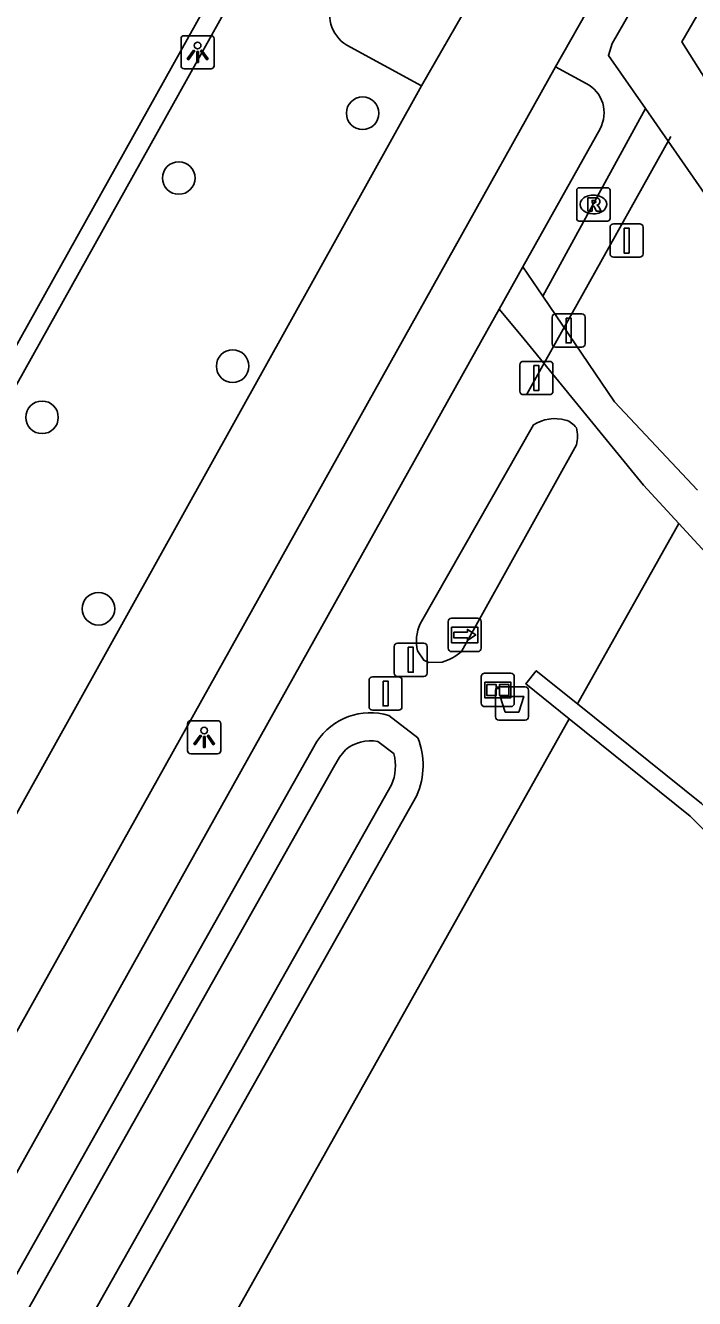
# Model space of a CAD drawing. Extents: x 162186 to 163152, y 385513 to 386513.
# Drawn here: x 162776.34 to 162796.43, y 385892.33 to 385930.55 of the extents above; entities that cross this region are included whole.
import ezdxf

# ---------------------------------------------------------------- set-up
doc = ezdxf.new("R2010")
doc.units = 0
for name, color, linetype in [('IMGEO_Afsluitpaal', 7, 'Continuous'), ('IMGEO_Afvalbak', 7, 'Continuous'), ('IMGEO_Boom', 7, 'Continuous'), ('IMGEO_Duiker', 7, 'Continuous'), ('IMGEO_Fietspad_gesloten', 7, 'Continuous'), ('IMGEO_Grasland_overig', 7, 'Continuous'), ('IMGEO_Greppel_droge_sloot', 7, 'Continuous'), ('IMGEO_Groenvoorziening', 7, 'Continuous'), ('IMGEO_Haag', 7, 'Continuous'), ('IMGEO_Informatiebord', 7, 'Continuous'), ('IMGEO_Lichtpunt', 7, 'Continuous'), ('IMGEO_Rijbaan_lokaal_gesloten', 7, 'Continuous'), ('IMGEO_Rioolput', 7, 'Continuous'), ('IMGEO_Voetpad_open', 7, 'Continuous'), ('IMGEO_Waterloop', 7, 'Continuous'), ('IMGEO_Wegwijzer', 7, 'Continuous')]:
    doc.layers.add(name, color=color, linetype=linetype)

msp = doc.modelspace()

# ---------------------------------------------------------------- linework, layer by layer
at = {"layer": 'IMGEO_Afsluitpaal'}
for p, q in [((162793.894, 385923.693), (162793.894, 385924.493)), ((162793.894, 385924.493), (162793.894, 385923.693)), ((162793.994, 385924.593), (162794.784, 385924.593)), ((162794.784, 385924.593), (162793.994, 385924.593)), ((162794.884, 385924.493), (162794.884, 385923.693)), ((162794.884, 385923.693), (162794.884, 385924.493)), ((162794.784, 385923.593), (162793.994, 385923.593)), ((162793.994, 385923.593), (162794.784, 385923.593)), ((162792.156, 385920.994), (162792.156, 385921.794)), ((162792.156, 385921.794), (162792.156, 385920.994)), ((162792.256, 385921.894), (162793.046, 385921.894)), ((162793.046, 385921.894), (162792.256, 385921.894)), ((162793.146, 385921.794), (162793.146, 385920.994)), ((162793.146, 385920.994), (162793.146, 385921.794)), ((162793.046, 385920.894), (162792.256, 385920.894)), ((162792.256, 385920.894), (162793.046, 385920.894)), ((162791.19, 385919.568), (162791.19, 385920.368)), ((162791.19, 385920.368), (162791.19, 385919.568)), ((162791.29, 385920.468), (162792.08, 385920.468)), ((162792.08, 385920.468), (162791.29, 385920.468)), ((162792.18, 385920.368), (162792.18, 385919.568)), ((162792.18, 385919.568), (162792.18, 385920.368)), ((162792.08, 385919.468), (162791.29, 385919.468)), ((162791.29, 385919.468), (162792.08, 385919.468)), ((162787.413, 385911.11), (162787.413, 385911.91)), ((162787.413, 385911.91), (162787.413, 385911.11)), ((162787.513, 385912.01), (162788.303, 385912.01)), ((162788.303, 385912.01), (162787.513, 385912.01)), ((162788.403, 385911.91), (162788.403, 385911.11)), ((162788.403, 385911.11), (162788.403, 385911.91)), ((162788.303, 385911.01), (162787.513, 385911.01)), ((162787.513, 385911.01), (162788.303, 385911.01)), ((162786.657, 385910.097), (162786.657, 385910.897)), ((162786.657, 385910.897), (162786.657, 385910.097)), ((162786.757, 385910.997), (162787.547, 385910.997)), ((162787.547, 385910.997), (162786.757, 385910.997)), ((162787.647, 385910.897), (162787.647, 385910.097)), ((162787.647, 385910.097), (162787.647, 385910.897)), ((162787.547, 385909.997), (162786.757, 385909.997)), ((162786.757, 385909.997), (162787.547, 385909.997))]:
    msp.add_line(p, q, dxfattribs=at)
for points in [[(162794.314, 385924.468), (162794.464, 385924.468), (162794.464, 385923.718), (162794.314, 385923.718), (162794.314, 385924.468)], [(162792.576, 385921.769), (162792.726, 385921.769), (162792.726, 385921.019), (162792.576, 385921.019), (162792.576, 385921.769)], [(162791.61, 385920.343), (162791.76, 385920.343), (162791.76, 385919.593), (162791.61, 385919.593), (162791.61, 385920.343)], [(162787.833, 385911.885), (162787.983, 385911.885), (162787.983, 385911.135), (162787.833, 385911.135), (162787.833, 385911.885)], [(162787.077, 385910.872), (162787.227, 385910.872), (162787.227, 385910.122), (162787.077, 385910.122), (162787.077, 385910.872)]]:
    msp.add_lwpolyline(points, dxfattribs=at)
for centre, start, end in [((162793.994, 385924.493), 90, 180), ((162793.994, 385924.493), 90, 180), ((162794.784, 385924.493), 0, 90), ((162794.784, 385924.493), 360, 90), ((162793.994, 385923.693), 180, 270), ((162793.994, 385923.693), 180, 270), ((162794.784, 385923.693), 270, 0), ((162794.784, 385923.693), 270, 0), ((162792.256, 385921.794), 90, 180), ((162792.256, 385921.794), 90, 180), ((162793.046, 385921.794), 0, 90), ((162793.046, 385921.794), 360, 90), ((162792.256, 385920.994), 180, 270), ((162792.256, 385920.994), 180, 270), ((162793.046, 385920.994), 270, 0), ((162793.046, 385920.994), 270, 0), ((162791.29, 385920.368), 90, 180), ((162791.29, 385920.368), 90, 180), ((162792.08, 385920.368), 0, 90), ((162792.08, 385920.368), 360, 90), ((162791.29, 385919.568), 180, 270), ((162791.29, 385919.568), 180, 270), ((162792.08, 385919.568), 270, 0), ((162792.08, 385919.568), 270, 0), ((162787.513, 385911.91), 90, 180), ((162787.513, 385911.91), 90, 180), ((162788.303, 385911.91), 0, 90), ((162788.303, 385911.91), 360, 90), ((162787.513, 385911.11), 180, 270), ((162787.513, 385911.11), 180, 270), ((162788.303, 385911.11), 270, 0), ((162788.303, 385911.11), 270, 0), ((162786.757, 385910.897), 90, 180), ((162786.757, 385910.897), 90, 180), ((162787.547, 385910.897), 0, 90), ((162787.547, 385910.897), 360, 90), ((162786.757, 385910.097), 180, 270), ((162786.757, 385910.097), 180, 270), ((162787.547, 385910.097), 270, 0), ((162787.547, 385910.097), 270, 0)]:
    msp.add_arc(centre, 0.1, start, end, dxfattribs=at)
at = {"layer": 'IMGEO_Afvalbak'}
for p, q in [((162790.554, 385910.697), (162791.344, 385910.697)), ((162791.344, 385910.697), (162790.554, 385910.697)), ((162790.454, 385909.797), (162790.454, 385910.597)), ((162790.454, 385910.597), (162790.454, 385909.797)), ((162791.444, 385910.597), (162791.444, 385909.797)), ((162791.444, 385909.797), (162791.444, 385910.597)), ((162791.344, 385909.697), (162790.554, 385909.697)), ((162790.554, 385909.697), (162791.344, 385909.697))]:
    msp.add_line(p, q, dxfattribs=at)
msp.add_lwpolyline([(162790.597, 385910.411), (162791.301, 385910.411), (162791.152, 385909.941), (162790.746, 385909.941), (162790.597, 385910.411)], dxfattribs=at)
for centre, start, end in [((162790.554, 385910.597), 90, 180), ((162790.554, 385910.597), 90, 180), ((162791.344, 385910.597), 0, 90), ((162791.344, 385910.597), 360, 90), ((162790.554, 385909.797), 180, 270), ((162790.554, 385909.797), 180, 270), ((162791.344, 385909.797), 270, 0), ((162791.344, 385909.797), 270, 0)]:
    msp.add_arc(centre, 0.1, start, end, dxfattribs=at)
at = {"layer": 'IMGEO_Boom'}
for centre in [(162786.465, 385927.916), (162780.944, 385925.971), (162782.562, 385920.323), (162776.839, 385918.787), (162778.533, 385913.041)]:
    msp.add_circle(centre, 0.489, dxfattribs=at)
at = {"layer": 'IMGEO_Duiker'}
msp.add_lwpolyline([(162795.715, 385927.22), (162793.047, 385922.437), (162791.827, 385920.25), (162791.389, 385919.466)], dxfattribs=at)
at = {"layer": 'IMGEO_Fietspad_gesloten'}
for points in [[(162792.26, 385929.313), (162793.432, 385931.382), (162793.24, 385931.472), (162797.351, 385938.722)], [(162789.455, 385930.858), (162788.232, 385928.737)], [(162733.132, 385823.472), (162733.264, 385823.709), (162792.26, 385929.313)], [(162788.232, 385928.737), (162771.467, 385898.628), (162770.754, 385897.494)]]:
    msp.add_lwpolyline(points, dxfattribs=at)
at = {"layer": 'IMGEO_Grasland_overig'}
for points in [[(162791.871, 385922.427), (162791.277, 385923.307)], [(162796.518, 385916.596), (162794.032, 385919.251), (162791.871, 385922.427)], [(162790.568, 385922.038), (162791.221, 385921.241), (162794.901, 385916.748), (162795.958, 385915.599)], [(162795.958, 385915.599), (162798.041, 385913.334), (162801.901, 385908.607), (162820.438, 385889.817), (162843.237, 385838.363), (162845.788, 385830.108), (162832.945, 385833.299), (162823.321, 385834.587), (162811.485, 385831.597), (162795.1, 385830.453), (162780.027, 385832.362), (162753.563, 385836.637), (162751.696, 385836.813)]]:
    msp.add_lwpolyline(points, dxfattribs=at)
at = {"layer": 'IMGEO_Greppel_droge_sloot'}
for points in [[(162798.412, 385937.754), (162793.953, 385930.01), (162793.845, 385929.652), (162794.957, 385928.054)], [(162799.788, 385936.534), (162796.054, 385930.055), (162799, 385925.391)], [(162794.957, 385928.054), (162795.636, 385927.078), (162797.478, 385924.43)], [(162788.193, 385912.59), (162791.598, 385918.558)], [(162792.882, 385917.96), (162789.435, 385911.756)], [(162788.857, 385911.435), (162788.448, 385911.429), (162788.3, 385911.499), (162788.108, 385911.778)]]:
    msp.add_lwpolyline(points, dxfattribs=at)
for centre, radius, start, end in [((162792.239, 385917.577), 1.172, 74.2241, 123.1875), ((162792.384, 385918.119), 0.611, 35.3741, 73.4168), ((162792.012, 385918.217), 0.907, 343.5786, 16.4214), ((162789.431, 385912.05), 1.351, 156.4315, 191.6166), ((162788.273, 385913.168), 1.829, 288.6304, 309.4619)]:
    msp.add_arc(centre, radius, start, end, dxfattribs=at)
at = {"layer": 'IMGEO_Groenvoorziening'}
for points in [[(162791.871, 385922.427), (162794.957, 385928.054)], [(162792.915, 385910.182), (162795.958, 385915.599)], [(162752.383, 385838.035), (162792.667, 385909.74)], [(162788.119, 385909.169), (162787.251, 385909.839)], [(162785.089, 385909.052), (162751.168, 385848.896), (162746.358, 385840.366)], [(162749.506, 385839.09), (162788.093, 385907.438)]]:
    msp.add_lwpolyline(points, dxfattribs=at)
for centre, radius, start, end in [((162786.702, 385907.983), 1.936, 73.5369, 146.4677), ((162786.027, 385908.335), 2.252, 336.5324, 21.7466)]:
    msp.add_arc(centre, radius, start, end, dxfattribs=at)
at = {"layer": 'IMGEO_Haag'}
for points in [[(162792.667, 385909.74), (162791.362, 385910.789), (162791.676, 385911.179), (162792.915, 385910.182)], [(162752.119, 385837.566), (162770.259, 385835.156), (162793.694, 385831.309), (162805.445, 385831.585), (162823.408, 385835.161), (162832.179, 385834.803), (162844.102, 385832.177), (162837.46, 385849.437), (162823.805, 385878.839), (162816.235, 385889.689), (162804.503, 385899.317), (162796.635, 385907.191), (162792.915, 385910.182)], [(162792.667, 385909.74), (162796.301, 385906.819), (162804.167, 385898.947), (162815.865, 385889.347), (162823.369, 385878.589), (162837, 385849.241), (162843.302, 385832.865), (162832.243, 385835.301), (162823.368, 385835.663), (162805.389, 385832.083), (162793.728, 385831.809), (162770.333, 385835.65), (162752.383, 385838.035)]]:
    msp.add_lwpolyline(points, dxfattribs=at)
at = {"layer": 'IMGEO_Informatiebord'}
for p, q in [((162790.029, 385910.203), (162790.029, 385911.003)), ((162790.029, 385911.003), (162790.029, 385910.203)), ((162790.129, 385911.103), (162790.919, 385911.103)), ((162790.919, 385911.103), (162790.129, 385911.103)), ((162791.019, 385911.003), (162791.019, 385910.203)), ((162791.019, 385910.203), (162791.019, 385911.003)), ((162790.919, 385910.103), (162790.129, 385910.103)), ((162790.129, 385910.103), (162790.919, 385910.103))]:
    msp.add_line(p, q, dxfattribs=at)
for points in [[(162790.13, 385910.835), (162790.918, 385910.835), (162790.918, 385910.371), (162790.13, 385910.371), (162790.13, 385910.835)], [(162790.195, 385910.77), (162790.195, 385910.436), (162790.47, 385910.436), (162790.471, 385910.649), (162790.575, 385910.65), (162790.576, 385910.436), (162790.853, 385910.436), (162790.853, 385910.77), (162790.577, 385910.77), (162790.577, 385910.69), (162790.471, 385910.69), (162790.471, 385910.77), (162790.195, 385910.77)]]:
    msp.add_lwpolyline(points, dxfattribs=at)
for centre, start, end in [((162790.129, 385911.003), 90, 180), ((162790.129, 385911.003), 90, 180), ((162790.919, 385911.003), 0, 90), ((162790.919, 385911.003), 360, 90), ((162790.129, 385910.203), 180, 270), ((162790.129, 385910.203), 180, 270), ((162790.919, 385910.203), 270, 0), ((162790.919, 385910.203), 270, 0)]:
    msp.add_arc(centre, 0.1, start, end, dxfattribs=at)
at = {"layer": 'IMGEO_Lichtpunt'}
for p, q in [((162781.012, 385930.148), (162781.012, 385929.341)), ((162781.012, 385930.148), (162781.012, 385929.341)), ((162781.914, 385930.243), (162781.106, 385930.243)), ((162781.914, 385930.243), (162781.106, 385930.243)), ((162782.008, 385929.341), (162782.008, 385930.148)), ((162782.008, 385929.341), (162782.008, 385930.148)), ((162781.106, 385929.247), (162781.914, 385929.247)), ((162781.106, 385929.247), (162781.914, 385929.247)), ((162781.209, 385909.586), (162781.209, 385908.779)), ((162781.209, 385909.586), (162781.209, 385908.779)), ((162782.111, 385909.681), (162781.303, 385909.681)), ((162782.111, 385909.681), (162781.303, 385909.681)), ((162782.205, 385908.779), (162782.205, 385909.586)), ((162782.205, 385908.779), (162782.205, 385909.586)), ((162781.303, 385908.685), (162782.111, 385908.685)), ((162781.303, 385908.685), (162782.111, 385908.685))]:
    msp.add_line(p, q, dxfattribs=at)
for points in [[(162781.386, 385929.812), (162781.425, 385929.784), (162781.237, 385929.522), (162781.199, 385929.549), (162781.386, 385929.812)], [(162781.488, 385929.764), (162781.535, 385929.764), (162781.535, 385929.442), (162781.488, 385929.442), (162781.488, 385929.764)], [(162781.598, 385929.784), (162781.636, 385929.811), (162781.823, 385929.549), (162781.784, 385929.521), (162781.598, 385929.784)], [(162781.583, 385909.25), (162781.622, 385909.222), (162781.434, 385908.96), (162781.396, 385908.987), (162781.583, 385909.25)], [(162781.685, 385909.202), (162781.732, 385909.202), (162781.732, 385908.88), (162781.685, 385908.88), (162781.685, 385909.202)], [(162781.795, 385909.222), (162781.833, 385909.249), (162782.02, 385908.987), (162781.981, 385908.959), (162781.795, 385909.222)]]:
    msp.add_lwpolyline(points, dxfattribs=at)
for centre in [(162781.511, 385929.946), (162781.708, 385909.384)]:
    msp.add_circle(centre, 0.0994, dxfattribs=at)
for centre, start, end in [((162781.106, 385930.148), 90, 180), ((162781.106, 385930.148), 90, 180), ((162781.914, 385930.148), 0, 90), ((162781.914, 385930.148), 0, 90), ((162781.106, 385929.341), 180, 270), ((162781.106, 385929.341), 180, 270), ((162781.914, 385929.341), 270, 0), ((162781.914, 385929.341), 270, 360), ((162781.303, 385909.586), 90, 180), ((162781.303, 385909.586), 90, 180), ((162782.111, 385909.586), 0, 90), ((162782.111, 385909.586), 0, 90), ((162781.303, 385908.779), 180, 270), ((162781.303, 385908.779), 180, 270), ((162782.111, 385908.779), 270, 0), ((162782.111, 385908.779), 270, 360)]:
    msp.add_arc(centre, 0.0946, start, end, dxfattribs=at)
at = {"layer": 'IMGEO_Rijbaan_lokaal_gesloten'}
msp.add_lwpolyline([(162764.82, 385900.836), (162774.27, 385917.746), (162791.04, 385947.784)], dxfattribs=at)
at = {"layer": 'IMGEO_Rioolput'}
for p, q in [((162792.893, 385924.752), (162792.893, 385925.604)), ((162792.968, 385925.678), (162793.82, 385925.678)), ((162793.894, 385925.604), (162793.894, 385924.752)), ((162793.381, 385925.458), (162793.406, 385925.458)), ((162793.404, 385924.898), (162793.379, 385924.898)), ((162793.82, 385924.678), (162792.968, 385924.678))]:
    msp.add_line(p, q, dxfattribs=at)
for points in [[(162792.893, 385924.752), (162792.893, 385925.604)], [(162792.968, 385925.678), (162793.82, 385925.678)], [(162793.894, 385925.604), (162793.894, 385924.752)], [(162793.482, 385925.376), (162793.23, 385925.378), (162793.23, 385924.978)], [(162793.408, 385925.297), (162793.354, 385925.297), (162793.354, 385925.216)], [(162793.354, 385925.216), (162793.406, 385925.216)], [(162793.23, 385924.978), (162793.354, 385924.978), (162793.354, 385925.14), (162793.365, 385925.14)], [(162793.412, 385925.111), (162793.483, 385924.978), (162793.623, 385924.978), (162793.558, 385925.104)], [(162793.82, 385924.678), (162792.968, 385924.678)]]:
    msp.add_lwpolyline(points, dxfattribs=at)
for centre, radius, start, end in [((162792.97, 385925.602), 0.0765, 91.552, 178.448), ((162792.97, 385925.602), 0.0765, 91.552, 178.448), ((162793.818, 385925.602), 0.0765, 1.552, 88.448), ((162793.818, 385925.602), 0.0765, 1.552, 88.448), ((162793.39, 385925.405), 0.19, 274.7715, 282.9687), ((162793.414, 385925.201), 0.0964, 77.0061, 93.1865), ((162793.428, 385925.258), 0.0378, 276.6634, 79.6772), ((162793.481, 385925.266), 0.109, 350.3612, 89.416), ((162793.479, 385925.266), 0.112, 277.5842, 350.9817), ((162793.463, 385925.051), 0.108, 29.5134, 73.7905), ((162793.364, 385925.087), 0.0533, 26.0293, 88.6989), ((162792.97, 385924.754), 0.0765, 181.552, 268.448), ((162792.97, 385924.754), 0.0765, 181.552, 268.448), ((162793.818, 385924.754), 0.0765, 271.552, 358.448), ((162793.818, 385924.754), 0.0765, 271.552, 358.448)]:
    msp.add_arc(centre, radius, start, end, dxfattribs=at)
for centre, major_axis, ratio, start_param, end_param in [((162793.38, 385925.178), (-0.387, 0.002), 0.722429, 4.712389, 7.853982), ((162793.405, 385925.178), (-0.39, 0.002), 0.717154, 1.570796, 4.712389)]:
    msp.add_ellipse(centre, major_axis=major_axis, ratio=ratio, start_param=start_param, end_param=end_param, dxfattribs=at)
at = {"layer": 'IMGEO_Voetpad_open'}
for points in [[(162764.894, 385899.765), (162791.489, 385947.382), (162791.489, 385947.382)], [(162785.994, 385929.959), (162788.232, 385928.737)], [(162792.26, 385929.313), (162793.178, 385928.805)], [(162793.594, 385927.452), (162791.277, 385923.307)], [(162791.277, 385923.307), (162790.568, 385922.038)], [(162790.568, 385922.038), (162790.056, 385921.12), (162743.378, 385837.598)]]:
    msp.add_lwpolyline(points, dxfattribs=at)
for centre, radius, start, end in [((162786.531, 385930.865), 1.053, 150.6745, 239.3238), ((162792.732, 385927.928), 0.984, 331.103, 63.0786)]:
    msp.add_arc(centre, radius, start, end, dxfattribs=at)
at = {"layer": 'IMGEO_Waterloop'}
for points in [[(162747.13, 385840.069), (162785.592, 385908.276), (162785.767, 385908.589), (162785.946, 385908.807)], [(162786.92, 385909.061), (162787.407, 385908.685)], [(162787.332, 385907.755), (162748.809, 385839.521), (162748.617, 385839.264), (162748.358, 385839.027)]]:
    msp.add_lwpolyline(points, dxfattribs=at)
for centre, radius, start, end in [((162786.712, 385907.864), 1.215, 80.1355, 129.0966), ((162786.012, 385908.329), 1.439, 336.4766, 14.3021)]:
    msp.add_arc(centre, radius, start, end, dxfattribs=at)
at = {"layer": 'IMGEO_Wegwijzer'}
for p, q in [((162789.036, 385911.855), (162789.036, 385912.655)), ((162789.036, 385912.655), (162789.036, 385911.855)), ((162789.136, 385912.755), (162789.926, 385912.755)), ((162789.926, 385912.755), (162789.136, 385912.755)), ((162790.026, 385912.655), (162790.026, 385911.855)), ((162790.026, 385911.855), (162790.026, 385912.655)), ((162789.926, 385911.755), (162789.136, 385911.755)), ((162789.136, 385911.755), (162789.926, 385911.755))]:
    msp.add_line(p, q, dxfattribs=at)
for points in [[(162789.137, 385912.487), (162789.925, 385912.487), (162789.925, 385912.023), (162789.137, 385912.023), (162789.137, 385912.487)], [(162789.202, 385912.339), (162789.202, 385912.255), (162789.202, 385912.171), (162789.613, 385912.171), (162789.613, 385912.088), (162789.86, 385912.255), (162789.613, 385912.422), (162789.613, 385912.339), (162789.202, 385912.339)]]:
    msp.add_lwpolyline(points, dxfattribs=at)
for centre, start, end in [((162789.136, 385912.655), 90, 180), ((162789.136, 385912.655), 90, 180), ((162789.926, 385912.655), 0, 90), ((162789.926, 385912.655), 360, 90), ((162789.136, 385911.855), 180, 270), ((162789.136, 385911.855), 180, 270), ((162789.926, 385911.855), 270, 0), ((162789.926, 385911.855), 270, 0)]:
    msp.add_arc(centre, 0.1, start, end, dxfattribs=at)

doc.saveas('drawing.dxf')
